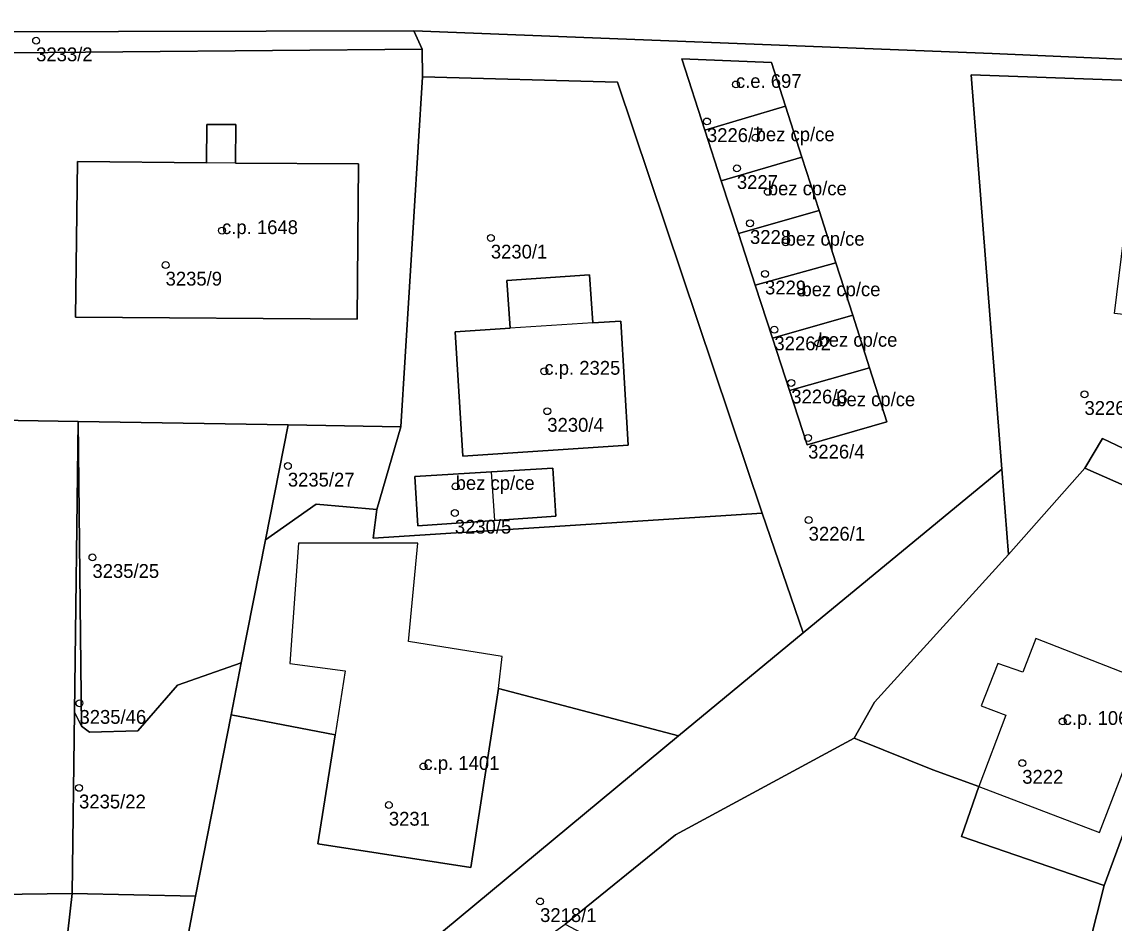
# Model space of a CAD drawing. Extents: x -878211 to -870363, y -1058464 to -1052522.
# Drawn here: x -875140.3 to -875061.1, y -1056603.1 to -1056537.8 of the extents above; entities that cross this region are included whole.
import ezdxf

# ---------------------------------------------------------------- set-up
doc = ezdxf.new("R2010")
doc.units = 0
for name, color, linetype in [('Definiční body', 7, 'Continuous'), ('Polygon budovy', 7, 'Continuous'), ('Polygon parcely', 7, 'Continuous')]:
    doc.layers.add(name, color=color, linetype=linetype)

msp = doc.modelspace()

# ---------------------------------------------------------------- linework, layer by layer
at = {"layer": 'Definiční body'}
for centre in [(-875139.24, -1056539.17994), (-875088.53, -1056542.34994), (-875090.63, -1056545.02994), (-875087.1, -1056546.20994), (-875088.46, -1056548.42994), (-875086.22, -1056550.12994), (-875125.77, -1056552.93994), (-875087.51, -1056552.40994), (-875106.29, -1056553.46994), (-875084.93, -1056553.77994), (-875129.86, -1056555.42994), (-875086.42, -1056556.06994), (-875083.78, -1056557.43994), (-875085.74, -1056560.11994), (-875082.55, -1056561.09994), (-875102.41, -1056563.12994), (-875084.52, -1056563.96994), (-875063.27, -1056564.79994), (-875081.26, -1056565.40994), (-875102.2, -1056566.01994), (-875083.3, -1056567.95994), (-875121, -1056569.98994), (-875108.84, -1056571.46994), (-875108.9, -1056573.39994), (-875083.26, -1056573.90994), (-875135.16, -1056576.60994), (-875136.1, -1056587.17994), (-875064.85, -1056588.49994), (-875111.17, -1056591.75994), (-875067.78, -1056591.51994), (-875136.13, -1056593.30994), (-875113.68, -1056594.55994), (-875102.72, -1056601.53994)]:
    msp.add_circle(centre, 0.25, dxfattribs=at)
at = {"layer": 'Polygon budovy'}
for points in [[(-875085.95, -1056540.75), (-875092.46, -1056540.49), (-875090.78, -1056545.65), (-875084.93, -1056543.93)], [(-875090.78, -1056545.65), (-875089.59, -1056549.33), (-875083.75, -1056547.62), (-875084.93, -1056543.93)], [(-875136.4, -1056559.21), (-875115.98, -1056559.36), (-875115.88, -1056548.11), (-875124.79, -1056548.04), (-875126.9, -1056548.02), (-875136.25, -1056547.92)], [(-875089.59, -1056549.33), (-875088.35, -1056553.14), (-875082.51, -1056551.47), (-875083.75, -1056547.62)], [(-875088.35, -1056553.14), (-875087.14, -1056556.88), (-875081.29, -1056555.26), (-875082.51, -1056551.47)], [(-875087.14, -1056556.88), (-875085.89, -1056560.72), (-875080.07, -1056559.06), (-875081.29, -1056555.26)], [(-875080.07, -1056559.06), (-875085.89, -1056560.72), (-875084.65, -1056564.53), (-875078.84, -1056562.89)], [(-875104.9, -1056560), (-875108.87, -1056560.26), (-875108.31, -1056569.28), (-875096.33, -1056568.49), (-875096.87, -1056559.49), (-875098.89, -1056559.62)], [(-875083.37, -1056568.46), (-875077.59, -1056566.8), (-875078.84, -1056562.89), (-875084.65, -1056564.53)], [(-875111.81, -1056570.74), (-875111.57, -1056574.32), (-875106, -1056573.93), (-875106.25, -1056570.41)], [(-875105.46, -1056583.8), (-875112.26, -1056582.7), (-875111.57, -1056575.59), (-875120.22, -1056575.57), (-875120.86, -1056584.3), (-875116.85, -1056584.84), (-875117.58, -1056589.47), (-875118.83, -1056597.36), (-875107.74, -1056599.08), (-875105.74, -1056586.1)], [(-875066.79, -1056582.5), (-875067.74, -1056584.92), (-875069.55, -1056584.31), (-875070.75, -1056587.36), (-875068.96, -1056588.04), (-875070.92, -1056593.21), (-875062.18, -1056596.55), (-875058.07, -1056585.89)]]:
    msp.add_lwpolyline(points, close=True, dxfattribs=at)
at = {"layer": 'Polygon parcely'}
for points in [[(-874975.13, -1056393.67), (-874980.45, -1056410.63), (-874983.57, -1056424.89), (-875001.65, -1056483.66), (-875005.15, -1056492.08), (-875032.55, -1056540.02), (-875035.19, -1056534.63), (-875039.79, -1056543.8), (-875051.68, -1056572.91), (-875052.45, -1056574.91), (-875061.84, -1056600.38), (-875067.07, -1056621.01), (-875069.87, -1056632.77), (-875075.2, -1056659.42), (-875076.83, -1056672.97), (-875088.05, -1056725.8)], [(-875165.42, -1056538.58), (-875111.86, -1056538.46), (-875069.96, -1056540.11), (-875042.85, -1056541.29), (-875040.36, -1056543.16), (-875039.79, -1056543.8), (-875035.19, -1056534.63), (-875040.13, -1056534.96), (-875059.29, -1056534.35), (-875070.62, -1056533.84), (-875076.18, -1056533.36), (-875083.8, -1056532.99), (-875087.21, -1056532.84), (-875092.6, -1056532.61), (-875097.67, -1056532.62), (-875108.56, -1056532.41), (-875118.8, -1056532.29), (-875140.1, -1056532.21), (-875152.33, -1056530.58)], [(-875166.67, -1056566.26), (-875136.19, -1056566.77), (-875120.98, -1056567.02), (-875112.81, -1056567.16), (-875111.24, -1056541.79), (-875111.27, -1056539.8), (-875165.51, -1056540.27)], [(-875236.32, -1056602.29), (-875136.63, -1056600.96), (-875136.45, -1056587.83), (-875136.19, -1056566.77), (-875166.67, -1056566.26)]]:
    msp.add_lwpolyline(points, dxfattribs=at)
for points in [[(-875167.78, -1056539.72), (-875168.86, -1056540.75), (-875169.13, -1056541.36), (-875167.33, -1056541.35), (-875165.51, -1056540.27), (-875111.27, -1056539.8), (-875111.86, -1056538.46), (-875165.42, -1056538.58)], [(-875086.64, -1056573.4), (-875083.66, -1056582.09), (-875069.25, -1056570.23), (-875071.48, -1056541.64), (-875049.08, -1056542.46), (-875044.36, -1056543.1), (-875040.95, -1056545.18), (-875044.07, -1056553.17), (-875051.68, -1056572.91), (-875039.79, -1056543.8), (-875040.36, -1056543.16), (-875042.85, -1056541.29), (-875069.96, -1056540.11), (-875111.86, -1056538.46), (-875111.27, -1056539.8), (-875111.24, -1056541.79), (-875097.11, -1056542.19)], [(-875087.14, -1056556.88), (-875088.35, -1056553.14), (-875089.59, -1056549.33), (-875090.78, -1056545.65), (-875092.46, -1056540.49), (-875085.95, -1056540.75), (-875084.93, -1056543.93), (-875083.75, -1056547.62), (-875082.51, -1056551.47), (-875081.29, -1056555.26), (-875080.07, -1056559.06), (-875078.84, -1056562.89), (-875077.59, -1056566.8), (-875083.37, -1056568.46), (-875084.65, -1056564.53), (-875085.89, -1056560.72)], [(-875084.93, -1056543.93), (-875085.95, -1056540.75), (-875092.46, -1056540.49), (-875090.78, -1056545.65)], [(-875086.64, -1056573.4), (-875097.11, -1056542.19), (-875111.24, -1056541.79), (-875112.81, -1056567.16), (-875114.54, -1056573.14), (-875114.81, -1056575.21)], [(-875057.37, -1056546.67), (-875052.87, -1056547.31), (-875053.16, -1056549.28), (-875049.99, -1056549.71), (-875049.08, -1056542.46), (-875071.48, -1056541.64), (-875069.25, -1056570.23), (-875068.77, -1056576.4), (-875063.24, -1056570.14), (-875061.96, -1056568), (-875054.86, -1056571.39), (-875051.68, -1056572.91), (-875044.07, -1056553.17), (-875049.97, -1056552.51), (-875050.82, -1056560.09), (-875061.1, -1056558.94), (-875059.39, -1056544.98), (-875057.16, -1056545.29)], [(-875083.75, -1056547.62), (-875084.93, -1056543.93), (-875090.78, -1056545.65), (-875089.59, -1056549.33)], [(-875136.25, -1056547.92), (-875126.9, -1056548.02), (-875126.86, -1056545.25), (-875124.77, -1056545.26), (-875124.79, -1056548.04), (-875115.88, -1056548.11), (-875115.98, -1056559.36), (-875136.4, -1056559.21)], [(-875136.25, -1056547.92), (-875136.4, -1056559.21), (-875115.98, -1056559.36), (-875115.88, -1056548.11), (-875124.79, -1056548.04), (-875124.77, -1056545.26), (-875126.86, -1056545.25), (-875126.9, -1056548.02)], [(-875082.51, -1056551.47), (-875083.75, -1056547.62), (-875089.59, -1056549.33), (-875088.35, -1056553.14)], [(-875081.29, -1056555.26), (-875082.51, -1056551.47), (-875088.35, -1056553.14), (-875087.14, -1056556.88)], [(-875081.29, -1056555.26), (-875087.14, -1056556.88), (-875085.89, -1056560.72), (-875080.07, -1056559.06)], [(-875096.87, -1056559.49), (-875096.33, -1056568.49), (-875108.31, -1056569.28), (-875108.87, -1056560.26), (-875104.9, -1056560), (-875105.12, -1056556.55), (-875099.13, -1056556.14), (-875098.89, -1056559.62)], [(-875096.87, -1056559.49), (-875098.89, -1056559.62), (-875099.13, -1056556.14), (-875105.12, -1056556.55), (-875104.9, -1056560), (-875108.87, -1056560.26), (-875108.31, -1056569.28), (-875096.33, -1056568.49)], [(-875084.65, -1056564.53), (-875078.84, -1056562.89), (-875080.07, -1056559.06), (-875085.89, -1056560.72)], [(-875084.65, -1056564.53), (-875083.37, -1056568.46), (-875077.59, -1056566.8), (-875078.84, -1056562.89)], [(-875136.19, -1056566.77), (-875136.45, -1056587.83), (-875135.96, -1056588.85)], [(-875120.98, -1056567.02), (-875136.19, -1056566.77), (-875135.96, -1056588.85), (-875135.37, -1056589.28), (-875131.88, -1056589.18), (-875129, -1056585.86), (-875124.38, -1056584.25), (-875122.62, -1056575.34)], [(-875114.54, -1056573.14), (-875112.81, -1056567.16), (-875120.98, -1056567.02), (-875122.62, -1056575.34), (-875118.95, -1056572.75)], [(-875054.86, -1056571.39), (-875061.96, -1056568), (-875063.24, -1056570.14), (-875052.45, -1056574.91), (-875051.68, -1056572.91)], [(-875132.07, -1056634.34), (-875129.58, -1056639.14), (-875120.62, -1056624.51), (-875119.16, -1056621.01), (-875108.56, -1056608.67), (-875100.9, -1056603.18), (-875092.92, -1056596.72), (-875079.96, -1056589.72), (-875078.48, -1056587.09), (-875068.77, -1056576.4), (-875069.25, -1056570.23), (-875083.66, -1056582.09), (-875092.7, -1056589.53), (-875129.03, -1056619.67), (-875131.42, -1056621.2), (-875132.43, -1056620.89), (-875135.57, -1056627.63), (-875137.28, -1056630.77), (-875135.09, -1056632.27)], [(-875111.81, -1056570.74), (-875106.25, -1056570.41), (-875101.8, -1056570.14), (-875101.58, -1056573.62), (-875106, -1056573.93), (-875111.57, -1056574.32)], [(-875111.81, -1056570.74), (-875111.57, -1056574.32), (-875106, -1056573.93), (-875101.58, -1056573.62), (-875101.8, -1056570.14), (-875106.25, -1056570.41)], [(-875052.45, -1056574.91), (-875063.24, -1056570.14), (-875068.77, -1056576.4), (-875078.48, -1056587.09), (-875079.96, -1056589.72), (-875079.61, -1056589.86), (-875074.27, -1056592.01), (-875070.92, -1056593.21), (-875072.18, -1056596.84), (-875061.84, -1056600.38)], [(-875105.74, -1056586.1), (-875092.7, -1056589.53), (-875083.66, -1056582.09), (-875086.64, -1056573.4), (-875114.81, -1056575.21), (-875114.54, -1056573.14), (-875118.95, -1056572.75), (-875122.62, -1056575.34), (-875124.38, -1056584.25), (-875125.11, -1056588.01), (-875117.58, -1056589.47), (-875118.83, -1056597.36), (-875107.74, -1056599.08)], [(-875131.88, -1056589.18), (-875135.37, -1056589.28), (-875135.96, -1056588.85), (-875136.45, -1056587.83), (-875136.63, -1056600.96), (-875127.7, -1056601.16), (-875125.11, -1056588.01), (-875124.38, -1056584.25), (-875129, -1056585.86)], [(-875092.7, -1056589.53), (-875105.74, -1056586.1), (-875107.74, -1056599.08), (-875118.83, -1056597.36), (-875117.58, -1056589.47), (-875125.11, -1056588.01), (-875127.7, -1056601.16), (-875128.61, -1056606.02), (-875131.01, -1056618.5), (-875129.03, -1056619.67)], [(-875092.92, -1056596.72), (-875100.9, -1056603.18), (-875084.01, -1056612.14), (-875067.07, -1056621.01), (-875061.84, -1056600.38), (-875072.18, -1056596.84), (-875070.92, -1056593.21), (-875074.27, -1056592.01), (-875079.61, -1056589.86), (-875079.96, -1056589.72)], [(-875136.63, -1056600.96), (-875236.32, -1056602.29), (-875236.35, -1056608.98), (-875235.7, -1056613.74), (-875221.55, -1056617.25), (-875208.62, -1056621), (-875196.21, -1056625.52), (-875183.08, -1056631.34), (-875173.25, -1056636.71), (-875161.79, -1056643.58), (-875150.54, -1056623.98), (-875135.57, -1056627.63), (-875132.43, -1056620.89), (-875134.07, -1056620.89), (-875136.87, -1056620), (-875138.55, -1056617.84)], [(-875138.55, -1056617.84), (-875136.87, -1056620), (-875134.07, -1056620.89), (-875132.43, -1056620.89), (-875131.01, -1056618.5), (-875128.61, -1056606.02), (-875127.7, -1056601.16), (-875136.63, -1056600.96)]]:
    msp.add_lwpolyline(points, close=True, dxfattribs=at)

# ---------------------------------------------------------------- texts
at = {"layer": 'Definiční body'}
for s, p in [('3233/2', (-875139.24, -1056540.669)), ('c.e. 697', (-875088.53, -1056542.6)), ('3226/7', (-875090.63, -1056546.519)), ('bez cp/ce', (-875087.1, -1056546.46)), ('3227', (-875088.46, -1056549.919)), ('bez cp/ce', (-875086.22, -1056550.379)), ('c.p. 1648', (-875125.77, -1056553.19)), ('3228', (-875087.51, -1056553.899)), ('bez cp/ce', (-875084.93, -1056554.03)), ('3230/1', (-875106.29, -1056554.959)), ('3235/9', (-875129.86, -1056556.919)), ('3229', (-875086.42, -1056557.559)), ('bez cp/ce', (-875083.78, -1056557.69)), ('3226/2', (-875085.74, -1056561.609)), ('bez cp/ce', (-875082.55, -1056561.35)), ('c.p. 2325', (-875102.41, -1056563.379)), ('3226/3', (-875084.52, -1056565.459)), ('bez cp/ce', (-875081.26, -1056565.659)), ('3226/5', (-875063.27, -1056566.289)), ('3230/4', (-875102.2, -1056567.509)), ('3226/4', (-875083.3, -1056569.449)), ('3235/27', (-875121, -1056571.479)), ('bez cp/ce', (-875108.84, -1056571.72)), ('3230/5', (-875108.9, -1056574.889)), ('3226/1', (-875083.26, -1056575.399)), ('3235/25', (-875135.16, -1056578.099)), ('3235/46', (-875136.1, -1056588.669)), ('c.p. 1061', (-875064.85, -1056588.75)), ('c.p. 1401', (-875111.17, -1056592.01)), ('3222', (-875067.78, -1056593.009)), ('3235/22', (-875136.13, -1056594.799)), ('3231', (-875113.68, -1056596.049)), ('3218/1', (-875102.72, -1056603.029))]:
    msp.add_text(s, height=0.999996, dxfattribs=at).set_placement(p)

doc.saveas('drawing.dxf')
